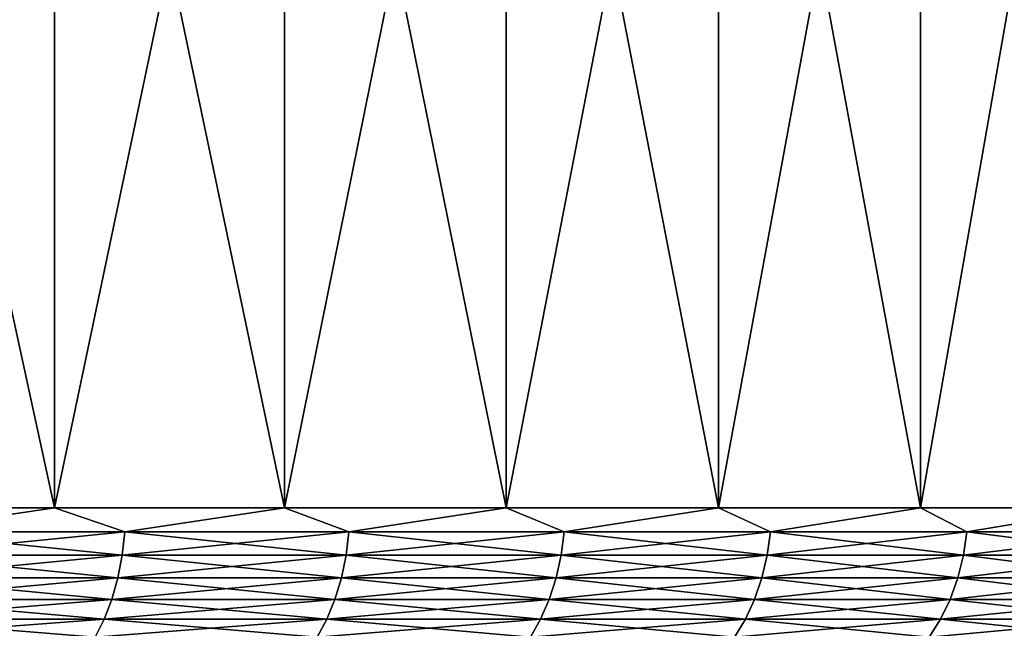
# Model space of a CAD drawing. Header units: metres. Extents: x -30 to 30, y -76 to 64.
# Tile 530 of 541: x 16.56 to 21.94, y 57.84 to 61.17. Entities that reach past the tile are written whole.
import ezdxf

# ---------------------------------------------------------------- set-up
doc = ezdxf.new("R2010")
doc.units = ezdxf.units.M
doc.layers.add('solid_508511', color=7, linetype='CONTINUOUS')

msp = doc.modelspace()

# ---------------------------------------------------------------- linework, layer by layer
at = {"layer": 'solid_508511'}
for points in [[(15.443768, 58.5, -25.719448), (15.443765, 64.5, -25.71945), (16.747292, 64.5, -24.890324)], [(16.747293, 58.5, 24.890324), (16.747292, 64.5, 24.890324), (15.443765, 64.5, 25.71945)], [(15.443768, 58.5, 25.719448), (16.747293, 58.5, 24.890324), (15.443765, 64.5, 25.71945)], [(16.747293, 58.5, -24.890324), (15.443768, 58.5, -25.719448), (16.747292, 64.5, -24.890324)], [(16.747293, 58.5, -24.890324), (16.747292, 64.5, -24.890324), (18.00643, 64.5, -23.995173)], [(18.006409, 58.5, 23.995193), (18.00643, 64.5, 23.995173), (16.747292, 64.5, 24.890324)], [(16.747293, 58.5, 24.890324), (18.006409, 58.5, 23.995193), (16.747292, 64.5, 24.890324)], [(18.006409, 58.5, -23.995193), (16.747293, 58.5, -24.890324), (18.00643, 64.5, -23.995173)], [(18.006409, 58.5, -23.995193), (18.00643, 64.5, -23.995173), (19.217804, 64.5, -23.036406)], [(19.217773, 58.5, -23.036432), (18.006409, 58.5, -23.995193), (19.217804, 64.5, -23.036406)], [(18.006409, 58.5, 23.995193), (19.217773, 58.5, 23.036432), (18.00643, 64.5, 23.995173)], [(19.217773, 58.5, 23.036432), (19.217804, 64.5, 23.036406), (18.00643, 64.5, 23.995173)], [(19.217773, 58.5, -23.036432), (19.217804, 64.5, -23.036406), (20.378271, 64.5, -22.016493)], [(20.37818, 58.5, -22.016581), (19.217773, 58.5, -23.036432), (20.378271, 64.5, -22.016493)], [(19.217773, 58.5, 23.036432), (20.37818, 58.5, 22.016581), (19.217804, 64.5, 23.036406)], [(20.37818, 58.5, 22.016581), (20.378271, 64.5, 22.016493), (19.217804, 64.5, 23.036406)], [(20.37818, 58.5, -22.016581), (20.378271, 64.5, -22.016493), (21.484516, 64.5, -20.938375)], [(21.484547, 58.5, -20.938343), (20.37818, 58.5, -22.016581), (21.484516, 64.5, -20.938375)], [(20.37818, 58.5, 22.016581), (21.484547, 58.5, 20.938343), (20.378271, 64.5, 22.016493)], [(21.484547, 58.5, 20.938343), (21.484516, 64.5, 20.938375), (20.378271, 64.5, 22.016493)], [(21.484547, 58.5, -20.938343), (21.484516, 64.5, -20.938375), (22.533972, 64.5, -19.804548)], [(22.533943, 58.5, 19.804581), (22.533972, 64.5, 19.804548), (21.484516, 64.5, 20.938375)], [(21.484547, 58.5, 20.938343), (22.533943, 58.5, 19.804581), (21.484516, 64.5, 20.938375)], [(22.533943, 58.5, -19.804581), (21.484547, 58.5, -20.938343), (22.533972, 64.5, -19.804548)], [(15.864395, 58.369473, -25.452068), (15.443768, 58.5, -25.719448), (16.747293, 58.5, -24.890324)], [(15.864395, 58.369473, 25.452068), (16.747293, 58.5, 24.890324), (15.443768, 58.5, 25.719448)], [(17.13316, 58.369473, -24.615881), (15.864395, 58.369473, -25.452068), (16.747293, 58.5, -24.890324)], [(15.864395, 58.369473, 25.452068), (17.13316, 58.369473, 24.615881), (16.747293, 58.5, 24.890324)], [(17.13316, 58.369473, -24.615881), (16.747293, 58.5, -24.890324), (18.006409, 58.5, -23.995193)], [(17.13316, 58.369473, 24.615881), (18.006409, 58.5, 23.995193), (16.747293, 58.5, 24.890324)], [(18.357943, 58.369473, -23.716507), (17.13316, 58.369473, -24.615881), (18.006409, 58.5, -23.995193)], [(17.13316, 58.369473, 24.615881), (18.357943, 58.369473, 23.716507), (18.006409, 58.5, 23.995193)], [(18.357943, 58.369473, -23.716507), (18.006409, 58.5, -23.995193), (19.217773, 58.5, -23.036432)], [(18.357943, 58.369473, 23.716507), (19.217773, 58.5, 23.036432), (18.006409, 58.5, 23.995193)], [(19.535603, 58.369473, -22.756252), (18.357943, 58.369473, -23.716507), (19.217773, 58.5, -23.036432)], [(18.357943, 58.369473, 23.716507), (19.535603, 58.369473, 22.756252), (19.217773, 58.5, 23.036432)], [(19.535603, 58.369473, -22.756252), (19.217773, 58.5, -23.036432), (20.37818, 58.5, -22.016581)], [(19.535603, 58.369473, 22.756252), (20.37818, 58.5, 22.016581), (19.217773, 58.5, 23.036432)], [(20.663113, 58.369473, -21.737583), (19.535603, 58.369473, -22.756252), (20.37818, 58.5, -22.016581)], [(19.535603, 58.369473, 22.756252), (20.663113, 58.369473, 21.737583), (20.37818, 58.5, 22.016581)], [(20.663113, 58.369473, -21.737583), (20.37818, 58.5, -22.016581), (21.484547, 58.5, -20.938343)], [(20.663113, 58.369473, 21.737583), (21.484547, 58.5, 20.938343), (20.37818, 58.5, 22.016581)], [(21.737583, 58.369473, -20.663113), (20.663113, 58.369473, -21.737583), (21.484547, 58.5, -20.938343)], [(20.663113, 58.369473, 21.737583), (21.737583, 58.369473, 20.663113), (21.484547, 58.5, 20.938343)], [(21.737583, 58.369473, -20.663113), (21.484547, 58.5, -20.938343), (22.533943, 58.5, -19.804581)], [(21.737583, 58.369473, 20.663113), (22.533943, 58.5, 19.804581), (21.484547, 58.5, 20.938343)], [(22.756252, 58.369473, -19.535603), (21.737583, 58.369473, -20.663113), (22.533943, 58.5, -19.804581)], [(21.737583, 58.369473, 20.663113), (22.756252, 58.369473, 19.535603), (22.533943, 58.5, 19.804581)], [(15.850879, 58.241055, -25.430382), (15.864395, 58.369473, -25.452068), (17.13316, 58.369473, -24.615881)], [(17.118561, 58.241055, -24.594908), (15.850879, 58.241055, -25.430382), (17.13316, 58.369473, -24.615881)], [(15.850879, 58.241055, 25.430382), (17.118561, 58.241055, 24.594908), (15.864395, 58.369473, 25.452068)], [(17.118561, 58.241055, 24.594908), (17.13316, 58.369473, 24.615881), (15.864395, 58.369473, 25.452068)], [(17.118561, 58.241055, -24.594908), (17.13316, 58.369473, -24.615881), (18.357943, 58.369473, -23.716507)], [(18.342302, 58.241055, -23.696301), (17.118561, 58.241055, -24.594908), (18.357943, 58.369473, -23.716507)], [(17.118561, 58.241055, 24.594908), (18.342302, 58.241055, 23.696301), (17.13316, 58.369473, 24.615881)], [(18.342302, 58.241055, 23.696301), (18.357943, 58.369473, 23.716507), (17.13316, 58.369473, 24.615881)], [(18.342302, 58.241055, -23.696301), (18.357943, 58.369473, -23.716507), (19.535603, 58.369473, -22.756252)], [(19.518957, 58.241055, -22.736864), (18.342302, 58.241055, -23.696301), (19.535603, 58.369473, -22.756252)], [(18.342302, 58.241055, 23.696301), (19.518957, 58.241055, 22.736864), (18.357943, 58.369473, 23.716507)], [(19.518957, 58.241055, 22.736864), (19.535603, 58.369473, 22.756252), (18.357943, 58.369473, 23.716507)], [(19.518957, 58.241055, -22.736864), (19.535603, 58.369473, -22.756252), (20.663113, 58.369473, -21.737583)], [(20.645508, 58.241055, -21.719063), (19.518957, 58.241055, -22.736864), (20.663113, 58.369473, -21.737583)], [(19.518957, 58.241055, 22.736864), (20.645508, 58.241055, 21.719063), (19.535603, 58.369473, 22.756252)], [(20.645508, 58.241055, 21.719063), (20.663113, 58.369473, 21.737583), (19.535603, 58.369473, 22.756252)], [(20.645508, 58.241055, -21.719063), (20.663113, 58.369473, -21.737583), (21.737583, 58.369473, -20.663113)], [(21.719063, 58.241055, -20.645508), (20.645508, 58.241055, -21.719063), (21.737583, 58.369473, -20.663113)], [(20.645508, 58.241055, 21.719063), (21.719063, 58.241055, 20.645508), (20.663113, 58.369473, 21.737583)], [(21.719063, 58.241055, 20.645508), (21.737583, 58.369473, 20.663113), (20.663113, 58.369473, 21.737583)], [(21.719063, 58.241055, -20.645508), (21.737583, 58.369473, -20.663113), (22.756252, 58.369473, -19.535603)], [(22.736864, 58.241055, -19.518957), (21.719063, 58.241055, -20.645508), (22.756252, 58.369473, -19.535603)], [(21.719063, 58.241055, 20.645508), (22.736864, 58.241055, 19.518957), (21.737583, 58.369473, 20.663113)], [(22.736864, 58.241055, 19.518957), (22.756252, 58.369473, 19.535603), (21.737583, 58.369473, 20.663113)], [(15.828602, 58.117073, -25.394644), (15.850879, 58.241055, -25.430382), (17.118561, 58.241055, -24.594908)], [(17.094503, 58.117073, -24.560345), (15.828602, 58.117073, -25.394644), (17.118561, 58.241055, -24.594908)], [(15.828602, 58.117073, 25.394644), (17.094503, 58.117073, 24.560345), (15.850879, 58.241055, 25.430382)], [(17.094503, 58.117073, 24.560345), (17.118561, 58.241055, 24.594908), (15.850879, 58.241055, 25.430382)], [(17.094503, 58.117073, -24.560345), (17.118561, 58.241055, -24.594908), (18.342302, 58.241055, -23.696301)], [(18.316525, 58.117073, -23.662998), (17.094503, 58.117073, -24.560345), (18.342302, 58.241055, -23.696301)], [(17.094503, 58.117073, 24.560345), (18.316525, 58.117073, 23.662998), (17.118561, 58.241055, 24.594908)], [(18.316525, 58.117073, 23.662998), (18.342302, 58.241055, 23.696301), (17.118561, 58.241055, 24.594908)], [(18.316525, 58.117073, -23.662998), (18.342302, 58.241055, -23.696301), (19.518957, 58.241055, -22.736864)], [(19.491526, 58.117073, -22.70491), (18.316525, 58.117073, -23.662998), (19.518957, 58.241055, -22.736864)], [(18.316525, 58.117073, 23.662998), (19.491526, 58.117073, 22.70491), (18.342302, 58.241055, 23.696301)], [(19.491526, 58.117073, 22.70491), (19.518957, 58.241055, 22.736864), (18.342302, 58.241055, 23.696301)], [(19.491526, 58.117073, -22.70491), (19.518957, 58.241055, -22.736864), (20.645508, 58.241055, -21.719063)], [(20.616493, 58.117073, -21.68854), (19.491526, 58.117073, -22.70491), (20.645508, 58.241055, -21.719063)], [(19.491526, 58.117073, 22.70491), (20.616493, 58.117073, 21.68854), (19.518957, 58.241055, 22.736864)], [(20.616493, 58.117073, 21.68854), (20.645508, 58.241055, 21.719063), (19.518957, 58.241055, 22.736864)], [(20.616493, 58.117073, -21.68854), (20.645508, 58.241055, -21.719063), (21.719063, 58.241055, -20.645508)], [(21.68854, 58.117073, -20.616493), (20.616493, 58.117073, -21.68854), (21.719063, 58.241055, -20.645508)], [(20.616493, 58.117073, 21.68854), (21.68854, 58.117073, 20.616493), (20.645508, 58.241055, 21.719063)], [(21.68854, 58.117073, 20.616493), (21.719063, 58.241055, 20.645508), (20.645508, 58.241055, 21.719063)], [(21.68854, 58.117073, -20.616493), (21.719063, 58.241055, -20.645508), (22.736864, 58.241055, -19.518957)], [(22.70491, 58.117073, -19.491526), (21.68854, 58.117073, -20.616493), (22.736864, 58.241055, -19.518957)], [(21.68854, 58.117073, 20.616493), (22.70491, 58.117073, 19.491526), (21.719063, 58.241055, 20.645508)], [(22.70491, 58.117073, 19.491526), (22.736864, 58.241055, 19.518957), (21.719063, 58.241055, 20.645508)], [(15.797949, 57.99966, -25.345465), (15.828602, 58.117073, -25.394644), (17.094503, 58.117073, -24.560345)], [(17.061399, 57.99966, -24.512781), (15.797949, 57.99966, -25.345465), (17.094503, 58.117073, -24.560345)], [(15.797949, 57.99966, 25.345465), (17.061399, 57.99966, 24.512781), (15.828602, 58.117073, 25.394644)], [(17.061399, 57.99966, 24.512781), (17.094503, 58.117073, 24.560345), (15.828602, 58.117073, 25.394644)], [(17.061399, 57.99966, -24.512781), (17.094503, 58.117073, -24.560345), (18.316525, 58.117073, -23.662998)], [(18.281054, 57.99966, -23.617172), (17.061399, 57.99966, -24.512781), (18.316525, 58.117073, -23.662998)], [(17.061399, 57.99966, 24.512781), (18.281054, 57.99966, 23.617172), (17.094503, 58.117073, 24.560345)], [(18.281054, 57.99966, 23.617172), (18.316525, 58.117073, 23.662998), (17.094503, 58.117073, 24.560345)], [(18.281054, 57.99966, -23.617172), (18.316525, 58.117073, -23.662998), (19.491526, 58.117073, -22.70491)], [(19.453779, 57.99966, -22.66094), (18.281054, 57.99966, -23.617172), (19.491526, 58.117073, -22.70491)], [(18.281054, 57.99966, 23.617172), (19.453779, 57.99966, 22.66094), (18.316525, 58.117073, 23.662998)], [(19.453779, 57.99966, 22.66094), (19.491526, 58.117073, 22.70491), (18.316525, 58.117073, 23.662998)], [(19.453779, 57.99966, -22.66094), (19.491526, 58.117073, -22.70491), (20.616493, 58.117073, -21.68854)], [(20.576569, 57.99966, -21.646538), (19.453779, 57.99966, -22.66094), (20.616493, 58.117073, -21.68854)], [(19.453779, 57.99966, 22.66094), (20.576569, 57.99966, 21.646538), (19.491526, 58.117073, 22.70491)], [(20.576569, 57.99966, 21.646538), (20.616493, 58.117073, 21.68854), (19.491526, 58.117073, 22.70491)], [(20.576569, 57.99966, -21.646538), (20.616493, 58.117073, -21.68854), (21.68854, 58.117073, -20.616493)], [(21.646538, 57.99966, -20.576569), (20.576569, 57.99966, -21.646538), (21.68854, 58.117073, -20.616493)], [(20.576569, 57.99966, 21.646538), (21.646538, 57.99966, 20.576569), (20.616493, 58.117073, 21.68854)], [(21.646538, 57.99966, 20.576569), (21.68854, 58.117073, 20.616493), (20.616493, 58.117073, 21.68854)], [(21.646538, 57.99966, -20.576569), (21.68854, 58.117073, -20.616493), (22.70491, 58.117073, -19.491526)], [(22.66094, 57.99966, -19.453779), (21.646538, 57.99966, -20.576569), (22.70491, 58.117073, -19.491526)], [(21.646538, 57.99966, 20.576569), (22.66094, 57.99966, 19.453779), (21.68854, 58.117073, 20.616493)], [(22.66094, 57.99966, 19.453779), (22.70491, 58.117073, 19.491526), (21.68854, 58.117073, 20.616493)], [(15.759443, 57.890823, -25.283688), (15.797949, 57.99966, -25.345465), (17.061399, 57.99966, -24.512781)], [(17.019814, 57.890823, -24.453033), (15.759443, 57.890823, -25.283688), (17.061399, 57.99966, -24.512781)], [(15.759443, 57.890823, 25.283688), (17.019814, 57.890823, 24.453033), (15.797949, 57.99966, 25.345465)], [(17.019814, 57.890823, 24.453033), (17.061399, 57.99966, 24.512781), (15.797949, 57.99966, 25.345465)], [(17.019814, 57.890823, -24.453033), (17.061399, 57.99966, -24.512781), (18.281054, 57.99966, -23.617172)], [(18.236494, 57.890823, -23.559608), (17.019814, 57.890823, -24.453033), (18.281054, 57.99966, -23.617172)], [(17.019814, 57.890823, 24.453033), (18.236494, 57.890823, 23.559608), (17.061399, 57.99966, 24.512781)], [(18.236494, 57.890823, 23.559608), (18.281054, 57.99966, 23.617172), (17.061399, 57.99966, 24.512781)], [(18.236494, 57.890823, -23.559608), (18.281054, 57.99966, -23.617172), (19.453779, 57.99966, -22.66094)], [(19.406363, 57.890823, -22.605707), (18.236494, 57.890823, -23.559608), (19.453779, 57.99966, -22.66094)], [(18.236494, 57.890823, 23.559608), (19.406363, 57.890823, 22.605707), (18.281054, 57.99966, 23.617172)], [(19.406363, 57.890823, 22.605707), (19.453779, 57.99966, 22.66094), (18.281054, 57.99966, 23.617172)], [(19.406363, 57.890823, -22.605707), (19.453779, 57.99966, -22.66094), (20.576569, 57.99966, -21.646538)], [(20.526415, 57.890823, -21.593777), (19.406363, 57.890823, -22.605707), (20.576569, 57.99966, -21.646538)], [(19.406363, 57.890823, 22.605707), (20.526415, 57.890823, 21.593777), (19.453779, 57.99966, 22.66094)], [(20.526415, 57.890823, 21.593777), (20.576569, 57.99966, 21.646538), (19.453779, 57.99966, 22.66094)], [(20.526415, 57.890823, -21.593777), (20.576569, 57.99966, -21.646538), (21.646538, 57.99966, -20.576569)], [(21.593777, 57.890823, -20.526415), (20.526415, 57.890823, -21.593777), (21.646538, 57.99966, -20.576569)], [(20.526415, 57.890823, 21.593777), (21.593777, 57.890823, 20.526415), (20.576569, 57.99966, 21.646538)], [(21.593777, 57.890823, 20.526415), (21.646538, 57.99966, 20.576569), (20.576569, 57.99966, 21.646538)], [(21.593777, 57.890823, -20.526415), (21.646538, 57.99966, -20.576569), (22.66094, 57.99966, -19.453779)], [(22.605707, 57.890823, -19.406363), (21.593777, 57.890823, -20.526415), (22.66094, 57.99966, -19.453779)], [(21.593777, 57.890823, 20.526415), (22.605707, 57.890823, 19.406363), (21.646538, 57.99966, 20.576569)], [(22.605707, 57.890823, 19.406363), (22.66094, 57.99966, 19.453779), (21.646538, 57.99966, 20.576569)], [(15.713745, 57.792431, -25.210373), (15.759443, 57.890823, -25.283688), (17.019814, 57.890823, -24.453033)], [(16.970461, 57.792431, -24.382128), (15.713745, 57.792431, -25.210373), (17.019814, 57.890823, -24.453033)], [(15.713745, 57.792431, 25.210373), (16.970461, 57.792431, 24.382128), (15.759443, 57.890823, 25.283688)], [(16.970461, 57.792431, 24.382128), (17.019814, 57.890823, 24.453033), (15.759443, 57.890823, 25.283688)], [(16.970461, 57.792431, -24.382128), (17.019814, 57.890823, -24.453033), (18.236494, 57.890823, -23.559608)], [(18.183615, 57.792431, -23.491293), (16.970461, 57.792431, -24.382128), (18.236494, 57.890823, -23.559608)], [(16.970461, 57.792431, 24.382128), (18.183615, 57.792431, 23.491293), (17.019814, 57.890823, 24.453033)], [(18.183615, 57.792431, 23.491293), (18.236494, 57.890823, 23.559608), (17.019814, 57.890823, 24.453033)], [(18.183615, 57.792431, -23.491293), (18.236494, 57.890823, -23.559608), (19.406363, 57.890823, -22.605707)], [(19.35009, 57.792431, -22.540157), (18.183615, 57.792431, -23.491293), (19.406363, 57.890823, -22.605707)], [(18.183615, 57.792431, 23.491293), (19.35009, 57.792431, 22.540157), (18.236494, 57.890823, 23.559608)], [(19.35009, 57.792431, 22.540157), (19.406363, 57.890823, 22.605707), (18.236494, 57.890823, 23.559608)], [(19.35009, 57.792431, -22.540157), (19.406363, 57.890823, -22.605707), (20.526415, 57.890823, -21.593777)], [(20.466894, 57.792431, -21.53116), (19.35009, 57.792431, -22.540157), (20.526415, 57.890823, -21.593777)], [(19.35009, 57.792431, 22.540157), (20.466894, 57.792431, 21.53116), (19.406363, 57.890823, 22.605707)], [(20.466894, 57.792431, 21.53116), (20.526415, 57.890823, 21.593777), (19.406363, 57.890823, 22.605707)], [(20.466894, 57.792431, -21.53116), (20.526415, 57.890823, -21.593777), (21.593777, 57.890823, -20.526415)], [(21.53116, 57.792431, -20.466894), (20.466894, 57.792431, -21.53116), (21.593777, 57.890823, -20.526415)], [(20.466894, 57.792431, 21.53116), (21.53116, 57.792431, 20.466894), (20.526415, 57.890823, 21.593777)], [(21.53116, 57.792431, 20.466894), (21.593777, 57.890823, 20.526415), (20.526415, 57.890823, 21.593777)], [(21.53116, 57.792431, -20.466894), (21.593777, 57.890823, -20.526415), (22.605707, 57.890823, -19.406363)], [(22.540157, 57.792431, -19.35009), (21.53116, 57.792431, -20.466894), (22.605707, 57.890823, -19.406363)], [(21.53116, 57.792431, 20.466894), (22.540157, 57.792431, 19.35009), (21.593777, 57.890823, 20.526415)], [(22.540157, 57.792431, 19.35009), (22.605707, 57.890823, 19.406363), (21.593777, 57.890823, 20.526415)]]:
    msp.add_3dface(points, dxfattribs=at)

doc.saveas('drawing.dxf')
